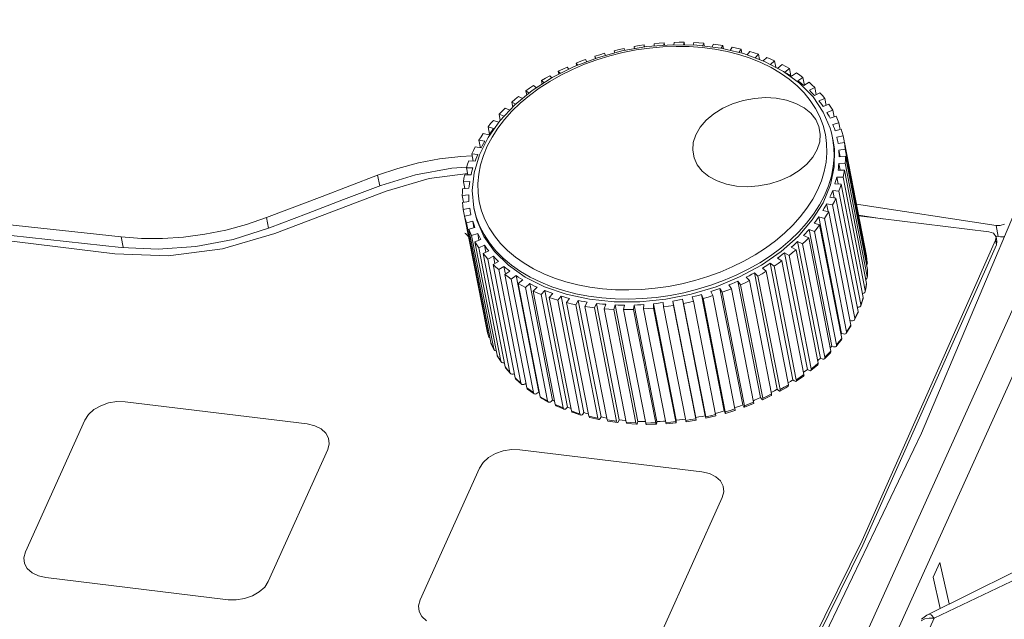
# Model space of a CAD drawing. Header units: millimetres. Extents: x -473 to 23648, y -382 to 1866.
# Tile 604 of 607: x 22578 to 22624, y 1582 to 1610. Entities that reach past the tile are written whole.
import ezdxf

# ---------------------------------------------------------------- set-up
doc = ezdxf.new("R2010")
doc.units = ezdxf.units.MM
doc.header["$LTSCALE"] = 80
doc.layers.get('0').update_dxf_attribs({"linetype": 'CONTINUOUS'})

msp = doc.modelspace()

# ---------------------------------------------------------------- linework, layer by layer
at = {"linetype": 'Continuous', "lineweight": 0}
for p, q in [((22605.206, 1554.544), (22637.777, 1626.785)), ((22606.237, 1553.733), (22638.808, 1625.973)), ((22607.234, 1608.984), (22606.069, 1608.781)), ((22606.179, 1608.901), (22606.201, 1608.804)), ((22606.658, 1608.884), (22606.641, 1608.99)), ((22607.106, 1609.064), (22607.114, 1608.963)), ((22607.106, 1609.064), (22607.126, 1608.965)), ((22608.405, 1609.075), (22607.234, 1608.984)), ((22607.573, 1609.011), (22607.573, 1609.12)), ((22608.039, 1609.16), (22608.03, 1609.046)), ((22608.039, 1609.16), (22608.061, 1609.048)), ((22609.561, 1609.05), (22608.405, 1609.075)), ((22608.488, 1609.073), (22608.504, 1609.182)), ((22608.967, 1609.188), (22608.938, 1609.064)), ((22608.967, 1609.188), (22608.991, 1609.062)), ((22609.388, 1609.054), (22609.425, 1609.176)), ((22610.677, 1608.911), (22609.561, 1609.05)), ((22609.879, 1609.148), (22609.829, 1609.017)), ((22609.879, 1609.148), (22609.906, 1609.007)), ((22610.263, 1608.963), (22610.326, 1609.102)), ((22611.735, 1608.658), (22610.677, 1608.911)), ((22610.765, 1609.04), (22610.695, 1608.907)), ((22610.765, 1609.04), (22610.796, 1608.882)), ((22611.103, 1608.809), (22611.196, 1608.961)), ((22611.617, 1608.866), (22611.51, 1608.711)), ((22611.617, 1608.866), (22611.653, 1608.677)), ((22604.933, 1608.468), (22603.847, 1608.052)), ((22604.379, 1608.383), (22604.44, 1608.279)), ((22604.819, 1608.536), (22604.839, 1608.432)), ((22604.865, 1608.442), (22604.819, 1608.536)), ((22606.069, 1608.781), (22604.933, 1608.468)), ((22605.266, 1608.673), (22605.307, 1608.571)), ((22605.72, 1608.795), (22605.74, 1608.69)), ((22605.752, 1608.693), (22605.72, 1608.795)), ((22611.514, 1608.615), (22610.963, 1608.755)), ((22612.042, 1608.443), (22611.514, 1608.615)), ((22612.71, 1608.296), (22611.735, 1608.658)), ((22611.903, 1608.595), (22612.026, 1608.754)), ((22612.542, 1608.241), (22612.042, 1608.443)), ((22612.424, 1608.627), (22612.277, 1608.457)), ((22612.424, 1608.627), (22612.471, 1608.385)), ((22612.65, 1608.319), (22612.808, 1608.484)), ((22603.847, 1608.052), (22602.831, 1607.541)), ((22603.526, 1608.033), (22603.607, 1607.931)), ((22603.948, 1608.215), (22603.97, 1608.099)), ((22604.016, 1608.117), (22603.948, 1608.215)), ((22613.585, 1607.833), (22612.71, 1608.296)), ((22613.177, 1608.326), (22612.99, 1608.148)), ((22613.177, 1608.326), (22613.235, 1608.03)), ((22613.333, 1607.981), (22613.532, 1608.154)), ((22613.87, 1607.967), (22613.659, 1607.8)), ((22613.87, 1607.967), (22613.936, 1607.628)), ((22602.831, 1607.541), (22601.907, 1606.943)), ((22602.718, 1607.628), (22602.818, 1607.532)), ((22603.116, 1607.837), (22603.143, 1607.698)), ((22603.212, 1607.732), (22603.116, 1607.837)), ((22614.341, 1607.277), (22613.585, 1607.833)), ((22613.969, 1607.606), (22614.19, 1607.766)), ((22614.493, 1607.552), (22614.262, 1607.4)), ((22614.493, 1607.552), (22614.562, 1607.197)), ((22627.06, 1607.752), (22620.007, 1590.997)), ((22602.227, 1607.05), (22601.77, 1606.712)), ((22601.963, 1607.172), (22602.1, 1607.069)), ((22602.715, 1607.366), (22602.227, 1607.05)), ((22602.333, 1607.406), (22602.366, 1607.24)), ((22602.458, 1607.3), (22602.333, 1607.406)), ((22614.963, 1606.642), (22614.341, 1607.277)), ((22614.536, 1607.181), (22614.776, 1607.326)), ((22615.04, 1607.088), (22614.791, 1606.951)), ((22615.04, 1607.088), (22615.106, 1606.75)), ((22601.907, 1606.943), (22601.09, 1606.271)), ((22601.269, 1606.67), (22601.447, 1606.565)), ((22601.77, 1606.712), (22601.346, 1606.355)), ((22601.607, 1606.927), (22601.646, 1606.729)), ((22601.762, 1606.824), (22601.607, 1606.927)), ((22615.439, 1605.939), (22614.963, 1606.642)), ((22615.026, 1606.709), (22615.283, 1606.838)), ((22615.505, 1606.578), (22615.24, 1606.458)), ((22615.505, 1606.578), (22615.569, 1606.252)), ((22601.09, 1606.271), (22600.4, 1605.539)), ((22600.644, 1606.127), (22600.861, 1606.028)), ((22600.947, 1606.403), (22600.993, 1606.168)), ((22601.133, 1606.307), (22600.947, 1606.403)), ((22615.434, 1606.197), (22615.705, 1606.308)), ((22600.359, 1605.843), (22600.415, 1605.555)), ((22600.599, 1605.747), (22600.359, 1605.843)), ((22615.761, 1605.186), (22615.439, 1605.939)), ((22615.883, 1606.029), (22615.606, 1605.927)), ((22615.658, 1605.835), (22615.606, 1605.927)), ((22615.756, 1605.649), (22616.038, 1605.742)), ((22615.883, 1606.029), (22615.945, 1605.711)), ((22600.4, 1605.539), (22599.848, 1604.759)), ((22599.85, 1605.25), (22599.916, 1604.913)), ((22600.107, 1605.174), (22599.85, 1605.25)), ((22600.094, 1605.55), (22600.343, 1605.464)), ((22616.17, 1605.446), (22615.883, 1605.364)), ((22615.988, 1605.072), (22616.278, 1605.144)), ((22616.17, 1605.446), (22616.231, 1605.135)), ((22599.848, 1604.759), (22599.445, 1603.947)), ((22599.627, 1604.944), (22599.891, 1604.879)), ((22599.961, 1604.978), (22599.891, 1604.879)), ((22615.903, 1604.595), (22615.875, 1604.739)), ((22616.363, 1604.837), (22616.069, 1604.774)), ((22616.363, 1604.837), (22617.391, 1599.56)), ((22599.246, 1604.317), (22599.523, 1604.272)), ((22599.425, 1604.633), (22599.495, 1604.277)), ((22599.697, 1604.578), (22599.425, 1604.633)), ((22616.128, 1604.472), (22616.423, 1604.524)), ((22616.423, 1604.524), (22617.451, 1599.247)), ((22599.09, 1603.998), (22599.156, 1603.659)), ((22599.372, 1603.963), (22599.09, 1603.998)), ((22616.459, 1604.206), (22616.162, 1604.165)), ((22616.162, 1604.165), (22616.222, 1603.86)), ((22616.173, 1603.855), (22616.47, 1603.886)), ((22616.459, 1604.206), (22617.487, 1598.93)), ((22616.47, 1603.886), (22617.499, 1598.609)), ((22598.847, 1603.351), (22598.911, 1603.024)), ((22599.138, 1603.338), (22598.847, 1603.351)), ((22598.957, 1603.675), (22599.244, 1603.652)), ((22616.458, 1603.562), (22616.161, 1603.543)), ((22616.161, 1603.543), (22616.222, 1603.232)), ((22616.458, 1603.562), (22617.486, 1598.286)), ((22594.713, 1603.001), (22594.809, 1602.51)), ((22596.476, 1603.023), (22594.857, 1602.52)), ((22598.762, 1603.025), (22599.055, 1603.023)), ((22616.065, 1602.914), (22616.128, 1602.593)), ((22616.359, 1602.912), (22616.065, 1602.914)), ((22616.125, 1603.229), (22616.42, 1603.238)), ((22616.359, 1602.912), (22617.387, 1597.635)), ((22616.42, 1603.238), (22617.449, 1597.961)), ((22598.663, 1602.375), (22598.959, 1602.395)), ((22598.995, 1602.709), (22598.7, 1602.7)), ((22598.7, 1602.7), (22598.762, 1602.382)), ((22615.983, 1602.599), (22616.273, 1602.587)), ((22616.273, 1602.587), (22617.301, 1597.31)), ((22582.491, 1599.344), (22559.553, 1602.131)), ((22595.11, 1602.264), (22589.936, 1600.29)), ((22598.947, 1602.082), (22598.65, 1602.052)), ((22598.65, 1602.052), (22598.711, 1601.741)), ((22615.748, 1601.974), (22616.03, 1601.94)), ((22615.877, 1602.286), (22615.942, 1601.951)), ((22616.164, 1602.262), (22615.877, 1602.286)), ((22616.03, 1601.94), (22617.059, 1596.663)), ((22616.164, 1602.262), (22617.192, 1596.986)), ((22598.661, 1601.731), (22598.958, 1601.772)), ((22599.217, 1601.343), (22599.189, 1601.487)), ((22599.189, 1601.487), (22599.298, 1601.058)), ((22615.597, 1601.665), (22615.666, 1601.31)), ((22615.874, 1601.62), (22615.597, 1601.665)), ((22615.874, 1601.62), (22616.902, 1596.344)), ((22623.478, 1600.669), (22616.983, 1601.654)), ((22589.539, 1601.029), (22589.634, 1600.539)), ((22591.408, 1601.208), (22589.683, 1600.548)), ((22598.993, 1601.466), (22598.697, 1601.414)), ((22598.697, 1601.414), (22598.758, 1601.101)), ((22598.758, 1601.101), (22599.051, 1601.163)), ((22598.758, 1601.101), (22599.786, 1595.824)), ((22599.326, 1600.914), (22599.217, 1601.344)), ((22615.229, 1601.059), (22616.286, 1595.638)), ((22615.494, 1600.993), (22615.229, 1601.059)), ((22615.424, 1601.36), (22615.695, 1601.304)), ((22615.695, 1601.304), (22616.723, 1596.028)), ((22618.186, 1600.975), (22617.083, 1601.142)), ((22623.137, 1600.374), (22617.089, 1601.108)), ((22599.133, 1600.865), (22598.842, 1600.793)), ((22598.842, 1600.793), (22599.87, 1595.516)), ((22598.95, 1600.491), (22599.237, 1600.574)), ((22599.133, 1600.865), (22599.192, 1600.561)), ((22615.013, 1600.763), (22615.27, 1600.687)), ((22615.27, 1600.687), (22616.299, 1595.41)), ((22615.494, 1600.993), (22616.522, 1595.716)), ((22623.578, 1600.157), (22623.478, 1600.669)), ((22582.777, 1600.137), (22582.871, 1599.656)), ((22598.95, 1600.491), (22599.979, 1595.214)), ((22599.365, 1600.288), (22599.082, 1600.196)), ((22599.082, 1600.196), (22600.11, 1594.919)), ((22599.365, 1600.288), (22599.425, 1599.977)), ((22614.521, 1600.191), (22614.761, 1600.095)), ((22614.777, 1600.473), (22615.834, 1595.052)), ((22615.026, 1600.387), (22614.777, 1600.473)), ((22615.026, 1600.387), (22616.054, 1595.111)), ((22623.457, 1599.983), (22623.474, 1600.13)), ((22623.516, 1599.912), (22623.474, 1600.128)), ((22623.682, 1600.141), (22623.48, 1600.172)), ((22623.855, 1600.139), (22623.682, 1600.141)), ((22599.237, 1599.908), (22599.515, 1600.01)), ((22599.237, 1599.908), (22600.266, 1594.632)), ((22599.687, 1599.74), (22599.415, 1599.629)), ((22599.687, 1599.74), (22599.749, 1599.42)), ((22613.953, 1599.648), (22614.173, 1599.534)), ((22614.246, 1599.915), (22615.303, 1594.494)), ((22614.477, 1599.81), (22614.246, 1599.915)), ((22614.477, 1599.81), (22615.505, 1594.533)), ((22614.761, 1600.095), (22615.79, 1594.818)), ((22617.242, 1586.01), (22623.457, 1599.983)), ((22623.457, 1599.983), (22623.499, 1599.766)), ((22623.499, 1599.766), (22623.516, 1599.913)), ((22584.97, 1599.256), (22582.491, 1599.344)), ((22599.415, 1599.629), (22600.443, 1594.352)), ((22599.615, 1599.359), (22599.88, 1599.479)), ((22599.615, 1599.359), (22600.644, 1594.082)), ((22600.095, 1599.228), (22599.837, 1599.099)), ((22600.095, 1599.228), (22600.16, 1598.893)), ((22613.642, 1599.391), (22614.698, 1593.97)), ((22613.852, 1599.267), (22613.642, 1599.391)), ((22613.852, 1599.267), (22614.88, 1593.991)), ((22614.173, 1599.534), (22615.202, 1594.257)), ((22617.391, 1599.56), (22617.391, 1599.556)), ((22617.472, 1599.089), (22617.451, 1599.247)), ((22617.451, 1599.247), (22617.452, 1599.242)), ((22617.452, 1599.242), (22617.487, 1598.93)), ((22599.837, 1599.099), (22600.866, 1593.822)), ((22600.081, 1598.849), (22600.33, 1598.987)), ((22600.081, 1598.849), (22601.109, 1593.573)), ((22600.585, 1598.756), (22600.344, 1598.611)), ((22600.585, 1598.756), (22600.654, 1598.402)), ((22612.971, 1598.905), (22614.028, 1593.484)), ((22613.158, 1598.765), (22612.971, 1598.905)), ((22613.158, 1598.765), (22614.186, 1593.489)), ((22613.314, 1599.143), (22613.513, 1599.011)), ((22613.513, 1599.011), (22614.541, 1593.734)), ((22617.486, 1598.943), (22617.472, 1599.089)), ((22617.487, 1598.93), (22617.489, 1598.917)), ((22600.344, 1598.611), (22601.373, 1593.335)), ((22600.628, 1598.385), (22600.859, 1598.538)), ((22600.628, 1598.385), (22601.656, 1593.108)), ((22601.151, 1598.331), (22600.93, 1598.171)), ((22601.151, 1598.331), (22602.208, 1592.91)), ((22612.241, 1598.464), (22613.298, 1593.043)), ((22612.402, 1598.309), (22612.241, 1598.464)), ((22612.402, 1598.309), (22613.431, 1593.032)), ((22612.613, 1598.679), (22612.787, 1598.531)), ((22612.787, 1598.531), (22613.816, 1593.254)), ((22617.486, 1598.286), (22617.495, 1598.448)), ((22617.486, 1598.286), (22617.488, 1598.257)), ((22617.501, 1598.588), (22617.489, 1598.286)), ((22617.495, 1598.448), (22617.499, 1598.609)), ((22617.499, 1598.609), (22617.501, 1598.588)), ((22600.93, 1598.171), (22601.958, 1592.895)), ((22601.251, 1597.971), (22601.461, 1598.137)), ((22601.251, 1597.971), (22602.279, 1592.694)), ((22601.788, 1597.957), (22601.589, 1597.784)), ((22601.788, 1597.957), (22602.844, 1592.535)), ((22611.052, 1597.897), (22611.173, 1597.722)), ((22611.46, 1598.073), (22612.516, 1592.652)), ((22611.594, 1597.904), (22611.46, 1598.073)), ((22611.594, 1597.904), (22612.622, 1592.627)), ((22611.856, 1598.262), (22612.004, 1598.1)), ((22612.004, 1598.1), (22613.033, 1592.823)), ((22617.449, 1597.925), (22617.414, 1597.723)), ((22617.421, 1597.798), (22617.449, 1597.961)), ((22617.449, 1597.961), (22617.449, 1597.925)), ((22601.589, 1597.784), (22602.617, 1592.507)), ((22601.943, 1597.611), (22602.13, 1597.79)), ((22601.943, 1597.611), (22602.971, 1592.335)), ((22602.488, 1597.637), (22602.313, 1597.453)), ((22602.313, 1597.453), (22603.341, 1592.177)), ((22602.488, 1597.637), (22603.544, 1592.216)), ((22602.697, 1597.31), (22602.859, 1597.499)), ((22603.243, 1597.376), (22603.094, 1597.183)), ((22603.243, 1597.376), (22604.299, 1591.955)), ((22609.854, 1597.264), (22609.778, 1597.454)), ((22609.778, 1597.454), (22610.834, 1592.033)), ((22610.21, 1597.587), (22610.302, 1597.402)), ((22610.302, 1597.402), (22611.33, 1592.125)), ((22610.742, 1597.554), (22610.635, 1597.735)), ((22610.635, 1597.735), (22611.692, 1592.314)), ((22610.742, 1597.554), (22611.77, 1592.278)), ((22611.173, 1597.722), (22612.201, 1592.445)), ((22617.387, 1597.635), (22617.421, 1597.798)), ((22617.414, 1597.723), (22617.387, 1597.593)), ((22617.387, 1597.635), (22617.387, 1597.593)), ((22602.697, 1597.31), (22603.725, 1592.034)), ((22603.094, 1597.183), (22604.122, 1591.906)), ((22603.504, 1597.072), (22603.639, 1597.268)), ((22603.504, 1597.072), (22604.532, 1591.795)), ((22604.046, 1597.176), (22603.924, 1596.976)), ((22603.924, 1596.976), (22604.953, 1591.7)), ((22604.046, 1597.176), (22605.102, 1591.755)), ((22604.355, 1596.897), (22604.462, 1597.1)), ((22604.355, 1596.897), (22605.384, 1591.621)), ((22604.887, 1597.04), (22604.795, 1596.835)), ((22604.887, 1597.04), (22605.943, 1591.618)), ((22605.242, 1596.79), (22605.319, 1596.996)), ((22605.757, 1596.968), (22605.695, 1596.761)), ((22605.757, 1596.968), (22606.814, 1591.547)), ((22606.154, 1596.75), (22606.201, 1596.957)), ((22606.648, 1596.962), (22606.616, 1596.755)), ((22606.648, 1596.962), (22607.704, 1591.541)), ((22607.081, 1596.778), (22607.097, 1596.984)), ((22607.548, 1597.022), (22608.604, 1591.601)), ((22607.548, 1597.022), (22607.548, 1596.817)), ((22608.014, 1596.874), (22607.999, 1597.077)), ((22608.448, 1597.148), (22608.479, 1596.947)), ((22608.448, 1597.148), (22609.505, 1591.726)), ((22608.479, 1596.947), (22609.507, 1591.67)), ((22608.942, 1597.037), (22608.896, 1597.234)), ((22608.896, 1597.234), (22609.952, 1591.813)), ((22608.942, 1597.037), (22609.97, 1591.76)), ((22609.339, 1597.337), (22609.4, 1597.142)), ((22609.4, 1597.142), (22610.429, 1591.866)), ((22609.854, 1597.264), (22610.882, 1591.988)), ((22617.299, 1597.261), (22617.188, 1596.931)), ((22617.192, 1596.986), (22617.25, 1597.148)), ((22617.25, 1597.148), (22617.301, 1597.31)), ((22604.795, 1596.835), (22605.823, 1591.558)), ((22605.242, 1596.79), (22606.27, 1591.513)), ((22605.695, 1596.761), (22606.724, 1591.485)), ((22606.154, 1596.75), (22607.182, 1591.473)), ((22606.616, 1596.755), (22607.645, 1591.479)), ((22607.081, 1596.778), (22608.11, 1591.501)), ((22607.548, 1596.817), (22608.576, 1591.541)), ((22608.014, 1596.874), (22609.042, 1591.597)), ((22617.053, 1596.604), (22616.895, 1596.28)), ((22616.902, 1596.344), (22616.983, 1596.503)), ((22616.983, 1596.503), (22617.059, 1596.663)), ((22617.029, 1596.857), (22617.021, 1596.857)), ((22616.625, 1595.871), (22616.723, 1596.028)), ((22616.746, 1596.229), (22616.682, 1596.239)), ((22599.786, 1595.824), (22599.787, 1595.82)), ((22599.87, 1595.516), (22599.787, 1595.82)), ((22599.87, 1595.516), (22599.873, 1595.504)), ((22616.261, 1595.603), (22616.286, 1595.638)), ((22616.374, 1595.616), (22616.286, 1595.638)), ((22616.713, 1595.961), (22616.51, 1595.647)), ((22616.522, 1595.716), (22616.625, 1595.871)), ((22599.979, 1595.214), (22599.984, 1595.195)), ((22599.979, 1595.214), (22600.042, 1595.066)), ((22600.108, 1594.918), (22599.984, 1595.195)), ((22600.042, 1595.066), (22600.11, 1594.919)), ((22616.186, 1595.213), (22616.04, 1595.038)), ((22616.054, 1595.111), (22616.179, 1595.26)), ((22616.179, 1595.26), (22616.299, 1595.41)), ((22616.286, 1595.339), (22616.186, 1595.213)), ((22600.11, 1594.919), (22600.119, 1594.893)), ((22600.266, 1594.632), (22600.278, 1594.598)), ((22615.774, 1594.744), (22615.489, 1594.459)), ((22615.505, 1594.533), (22615.65, 1594.675)), ((22615.65, 1594.675), (22615.79, 1594.818)), ((22615.76, 1594.968), (22615.834, 1595.052)), ((22615.917, 1595.024), (22615.834, 1595.052)), ((22600.396, 1594.408), (22600.278, 1594.598)), ((22600.46, 1594.313), (22600.396, 1594.408)), ((22600.443, 1594.352), (22600.46, 1594.313)), ((22615.186, 1594.183), (22614.864, 1593.916)), ((22615.043, 1594.123), (22615.202, 1594.257)), ((22615.38, 1594.459), (22615.303, 1594.494)), ((22600.89, 1593.774), (22600.664, 1594.038)), ((22601.071, 1593.767), (22601.065, 1593.764)), ((22614.366, 1593.61), (22614.541, 1593.734)), ((22614.768, 1593.928), (22614.698, 1593.97)), ((22614.88, 1593.991), (22615.043, 1594.123)), ((22601.403, 1593.279), (22601.136, 1593.52)), ((22601.615, 1593.319), (22601.561, 1593.287)), ((22613.625, 1593.142), (22613.816, 1593.254)), ((22614.09, 1593.437), (22614.028, 1593.484)), ((22614.526, 1593.66), (22614.172, 1593.415)), ((22614.186, 1593.489), (22614.366, 1593.61)), ((22601.995, 1592.835), (22601.69, 1593.05)), ((22602.208, 1592.91), (22602.134, 1592.857)), ((22602.208, 1592.91), (22602.241, 1592.888)), ((22612.829, 1592.724), (22613.033, 1592.823)), ((22613.351, 1592.991), (22613.298, 1593.043)), ((22613.692, 1593.116), (22613.42, 1592.961)), ((22613.431, 1593.032), (22613.625, 1593.142)), ((22613.803, 1593.182), (22613.692, 1593.116)), ((22591.44, 1591.428), (22582.97, 1592.457)), ((22602.844, 1592.535), (22602.778, 1592.478)), ((22602.844, 1592.535), (22602.942, 1592.486)), ((22611.727, 1592.254), (22611.692, 1592.314)), ((22612.197, 1592.377), (22611.768, 1592.21)), ((22611.77, 1592.278), (22611.987, 1592.36)), ((22611.987, 1592.36), (22612.201, 1592.445)), ((22612.561, 1592.595), (22612.516, 1592.652)), ((22613.023, 1592.753), (22612.615, 1592.558)), ((22612.622, 1592.627), (22612.829, 1592.724)), ((22603.383, 1592.113), (22603.013, 1592.272)), ((22603.544, 1592.216), (22603.486, 1592.155)), ((22604.165, 1591.843), (22603.768, 1591.97)), ((22604.299, 1591.955), (22604.25, 1591.89)), ((22610.86, 1591.97), (22610.834, 1592.033)), ((22611.331, 1592.059), (22610.887, 1591.922)), ((22581.097, 1591.606), (22578.332, 1585.473)), ((22604.994, 1591.637), (22604.574, 1591.732)), ((22605.102, 1591.755), (22605.062, 1591.688)), ((22605.943, 1591.618), (22605.913, 1591.55)), ((22606.756, 1591.423), (22606.305, 1591.451)), ((22606.814, 1591.547), (22606.793, 1591.478)), ((22607.672, 1591.417), (22607.212, 1591.411)), ((22607.704, 1591.541), (22607.694, 1591.472)), ((22608.597, 1591.478), (22608.133, 1591.439)), ((22608.604, 1591.533), (22608.604, 1591.601)), ((22609.521, 1591.607), (22609.06, 1591.535)), ((22609.515, 1591.66), (22609.505, 1591.726)), ((22609.967, 1591.747), (22609.952, 1591.813)), ((22610.436, 1591.801), (22609.981, 1591.696)), ((22620.007, 1590.997), (22612.042, 1574.385)), ((22592.391, 1590.235), (22589.626, 1584.101)), ((22609.792, 1589.199), (22601.322, 1590.228)), ((22599.45, 1589.377), (22596.684, 1583.244)), ((22610.743, 1588.005), (22607.978, 1581.872)), ((22610.396, 1572.121), (22617.242, 1586.01)), ((22578.419, 1584.7), (22578.639, 1584.502)), ((22620.857, 1584.981), (22620.55, 1584.299)), ((22621.297, 1583.054), (22620.857, 1584.981)), ((22587.753, 1583.25), (22579.283, 1584.279)), ((22620.881, 1582.849), (22620.55, 1584.299)), ((22596.772, 1582.471), (22596.991, 1582.273)), ((22614.929, 1569.803), (22620.601, 1582.389)), ((22620.166, 1582.355), (22619.995, 1582.272)), ((22620.003, 1582.34), (22620.25, 1582.537))]:
    msp.add_line(p, q, dxfattribs=at)
for points in [[(22610.963, 1608.755), (22610.392, 1608.865), (22609.804, 1608.941), (22609.203, 1608.985), (22608.592, 1608.996), (22607.974, 1608.974), (22607.353, 1608.918), (22606.733, 1608.83), (22606.118, 1608.71), (22605.51, 1608.559), (22604.914, 1608.376), (22604.333, 1608.165), (22603.771, 1607.925), (22603.23, 1607.658), (22602.715, 1607.366)], [(22605.72, 1608.795), (22605.949, 1608.85), (22606.179, 1608.901)], [(22606.641, 1608.99), (22606.874, 1609.029), (22607.106, 1609.064)], [(22607.573, 1609.12), (22607.806, 1609.142), (22608.039, 1609.16)], [(22608.504, 1609.182), (22608.736, 1609.187), (22608.967, 1609.188)], [(22609.425, 1609.176), (22609.652, 1609.164), (22609.879, 1609.148)], [(22610.326, 1609.102), (22610.546, 1609.073), (22610.765, 1609.04)], [(22611.196, 1608.961), (22611.408, 1608.915), (22611.617, 1608.866)], [(22603.948, 1608.215), (22604.162, 1608.301), (22604.379, 1608.383)], [(22604.819, 1608.536), (22605.042, 1608.606), (22605.266, 1608.673)], [(22612.026, 1608.754), (22612.227, 1608.693), (22612.424, 1608.627)], [(22612.808, 1608.484), (22612.994, 1608.407), (22613.177, 1608.326)], [(22603.116, 1607.837), (22603.32, 1607.937), (22603.526, 1608.033)], [(22613.452, 1607.752), (22613.014, 1608.01), (22612.542, 1608.241)], [(22613.532, 1608.154), (22613.703, 1608.062), (22613.87, 1607.967)], [(22602.333, 1607.406), (22602.524, 1607.519), (22602.718, 1607.628)], [(22614.223, 1607.16), (22613.856, 1607.468), (22613.452, 1607.752)], [(22613.969, 1607.606), (22613.868, 1607.672), (22613.765, 1607.737), (22613.659, 1607.8)], [(22614.19, 1607.766), (22614.344, 1607.661), (22614.493, 1607.552)], [(22601.607, 1606.927), (22601.783, 1607.051), (22601.963, 1607.172)], [(22615.433, 1605.312), (22615.279, 1605.717), (22615.08, 1606.106), (22614.837, 1606.477), (22614.55, 1606.829), (22614.223, 1607.16)], [(22614.536, 1607.181), (22614.446, 1607.255), (22614.355, 1607.328), (22614.262, 1607.4)], [(22614.776, 1607.326), (22614.911, 1607.208), (22615.04, 1607.088)], [(22600.947, 1606.403), (22601.106, 1606.538), (22601.269, 1606.67)], [(22615.239, 1605.264), (22615.089, 1605.59), (22614.854, 1605.885), (22614.543, 1606.138), (22614.165, 1606.343), (22613.731, 1606.493), (22613.255, 1606.583), (22612.751, 1606.612), (22612.234, 1606.577), (22611.72, 1606.481), (22611.224, 1606.326), (22610.763, 1606.116), (22610.349, 1605.858), (22609.995, 1605.56), (22609.713, 1605.232), (22609.51, 1604.882), (22609.393, 1604.522), (22609.365, 1604.162), (22609.427, 1603.814)], [(22615.026, 1606.709), (22614.949, 1606.791), (22614.871, 1606.871), (22614.791, 1606.951)], [(22615.283, 1606.838), (22615.397, 1606.71), (22615.505, 1606.578)], [(22600.359, 1605.843), (22600.499, 1605.986), (22600.644, 1606.127)], [(22601.346, 1606.355), (22600.959, 1605.98), (22600.609, 1605.589)], [(22615.434, 1606.197), (22615.372, 1606.285), (22615.307, 1606.372), (22615.24, 1606.458)], [(22615.705, 1606.308), (22615.797, 1606.17), (22615.883, 1606.029)], [(22615.756, 1605.649), (22615.708, 1605.743), (22615.658, 1605.835)], [(22616.038, 1605.742), (22616.107, 1605.595), (22616.17, 1605.446)], [(22599.547, 1601.348), (22599.7, 1600.943), (22599.899, 1600.554), (22600.143, 1600.183), (22600.429, 1599.831), (22600.756, 1599.5), (22601.123, 1599.192), (22601.527, 1598.908), (22601.966, 1598.65), (22602.437, 1598.419), (22602.938, 1598.218), (22603.465, 1598.046), (22604.016, 1597.905), (22604.587, 1597.796), (22605.175, 1597.719), (22605.777, 1597.675), (22606.388, 1597.664), (22607.006, 1597.686), (22607.627, 1597.742), (22608.246, 1597.83), (22608.862, 1597.95), (22609.469, 1598.102), (22610.065, 1598.284), (22610.646, 1598.495), (22611.208, 1598.735), (22611.749, 1599.002), (22612.265, 1599.295), (22612.753, 1599.61), (22613.21, 1599.948), (22613.633, 1600.305), (22614.021, 1600.68), (22614.37, 1601.071), (22614.68, 1601.475), (22614.947, 1601.89), (22615.171, 1602.313), (22615.349, 1602.743), (22615.482, 1603.176), (22615.567, 1603.609), (22615.606, 1604.042), (22615.596, 1604.472), (22615.539, 1604.896), (22615.433, 1605.312)], [(22599.85, 1605.25), (22599.969, 1605.401), (22600.094, 1605.55)], [(22600.107, 1605.174), (22600.033, 1605.076), (22599.961, 1604.978)], [(22600.609, 1605.589), (22600.3, 1605.185), (22600.033, 1604.77)], [(22609.427, 1603.814), (22609.578, 1603.487), (22609.812, 1603.193), (22610.123, 1602.94), (22610.501, 1602.735), (22610.935, 1602.585), (22611.411, 1602.494), (22611.916, 1602.466), (22612.433, 1602.5), (22612.947, 1602.597), (22613.442, 1602.752), (22613.904, 1602.962), (22614.317, 1603.22), (22614.671, 1603.517), (22614.954, 1603.846), (22615.157, 1604.196), (22615.274, 1604.556), (22615.302, 1604.916), (22615.239, 1605.264)], [(22615.875, 1604.739), (22615.843, 1604.889), (22615.805, 1605.038), (22615.761, 1605.186)], [(22615.988, 1605.072), (22615.955, 1605.17), (22615.921, 1605.267), (22615.883, 1605.364)], [(22616.278, 1605.144), (22616.324, 1604.991), (22616.363, 1604.837)], [(22599.298, 1601.058), (22599.457, 1600.639), (22599.664, 1600.236), (22599.916, 1599.851), (22600.213, 1599.486), (22600.552, 1599.143), (22600.932, 1598.824), (22601.351, 1598.529), (22601.806, 1598.262), (22602.295, 1598.023), (22602.814, 1597.814), (22603.36, 1597.635), (22603.931, 1597.489), (22604.523, 1597.376), (22605.133, 1597.297), (22605.756, 1597.251), (22606.39, 1597.24), (22607.03, 1597.263), (22607.674, 1597.32), (22608.316, 1597.412), (22608.954, 1597.536), (22609.584, 1597.693), (22610.202, 1597.882), (22610.804, 1598.102), (22611.387, 1598.351), (22611.947, 1598.627), (22612.482, 1598.93), (22612.987, 1599.257), (22613.461, 1599.607), (22613.9, 1599.978), (22614.302, 1600.367), (22614.664, 1600.772), (22614.985, 1601.19), (22615.262, 1601.62), (22615.494, 1602.059), (22615.679, 1602.504), (22615.816, 1602.953), (22615.905, 1603.403), (22615.945, 1603.851), (22615.935, 1604.296), (22615.875, 1604.739)], [(22600.033, 1604.77), (22599.809, 1604.347), (22599.63, 1603.917), (22599.498, 1603.485), (22599.412, 1603.051), (22599.374, 1602.618), (22599.383, 1602.189), (22599.441, 1601.764), (22599.547, 1601.348)], [(22599.425, 1604.633), (22599.523, 1604.789), (22599.627, 1604.944)], [(22616.1, 1604.633), (22616.091, 1604.674), (22616.069, 1604.774)], [(22599.09, 1603.998), (22599.165, 1604.158), (22599.246, 1604.317)], [(22615.903, 1604.594), (22615.958, 1604.22), (22615.95, 1603.39), (22615.772, 1602.552), (22615.427, 1601.722), (22614.921, 1600.918), (22614.266, 1600.156), (22613.474, 1599.451), (22612.562, 1598.817), (22611.547, 1598.268), (22610.452, 1597.815), (22609.298, 1597.466), (22608.109, 1597.23), (22606.908, 1597.11), (22605.721, 1597.11), (22604.571, 1597.229), (22603.482, 1597.464), (22602.476, 1597.812), (22601.573, 1598.265), (22600.792, 1598.814), (22600.15, 1599.447), (22599.657, 1600.152), (22599.326, 1600.914)], [(22599.697, 1604.578), (22599.636, 1604.476), (22599.579, 1604.374), (22599.523, 1604.272)], [(22616.128, 1604.472), (22616.111, 1604.573), (22616.1, 1604.633)], [(22616.423, 1604.524), (22616.444, 1604.365), (22616.459, 1604.206)], [(22594.713, 1603.001), (22595.646, 1603.318), (22596.607, 1603.571), (22597.587, 1603.759), (22598.574, 1603.879), (22599.095, 1603.906)], [(22599.445, 1603.947), (22599.199, 1603.12), (22599.114, 1602.294), (22599.189, 1601.487)], [(22599.372, 1603.963), (22599.327, 1603.86), (22599.284, 1603.756), (22599.244, 1603.652)], [(22616.173, 1603.855), (22616.172, 1603.959), (22616.169, 1604.062), (22616.162, 1604.165)], [(22616.47, 1603.886), (22616.467, 1603.724), (22616.458, 1603.562)], [(22598.846, 1603.371), (22598.157, 1603.33), (22596.476, 1603.023)], [(22598.847, 1603.351), (22598.899, 1603.513), (22598.957, 1603.675)], [(22599.138, 1603.338), (22599.108, 1603.233), (22599.08, 1603.128), (22599.055, 1603.023)], [(22616.125, 1603.229), (22616.14, 1603.333), (22616.152, 1603.438), (22616.161, 1603.543)], [(22594.713, 1603.001), (22592.126, 1602.017), (22589.539, 1601.029)], [(22598.901, 1603.075), (22597.106, 1602.847), (22595.11, 1602.264)], [(22598.7, 1602.7), (22598.728, 1602.862), (22598.762, 1603.025)], [(22615.983, 1602.599), (22616.013, 1602.704), (22616.04, 1602.809), (22616.065, 1602.914)], [(22616.42, 1603.238), (22616.393, 1603.075), (22616.359, 1602.912)], [(22582.777, 1600.137), (22575.154, 1600.964), (22567.546, 1601.723), (22559.954, 1602.415)], [(22594.857, 1602.52), (22593.132, 1601.865), (22591.408, 1601.208)], [(22598.995, 1602.709), (22598.981, 1602.604), (22598.969, 1602.499), (22598.959, 1602.395)], [(22616.273, 1602.587), (22616.221, 1602.424), (22616.164, 1602.262)], [(22598.65, 1602.052), (22598.653, 1602.213), (22598.663, 1602.375)], [(22598.947, 1602.082), (22598.948, 1601.979), (22598.952, 1601.875), (22598.958, 1601.772)], [(22615.748, 1601.974), (22615.793, 1602.078), (22615.836, 1602.182), (22615.877, 1602.286)], [(22616.03, 1601.94), (22615.955, 1601.78), (22615.874, 1601.62)], [(22598.697, 1601.414), (22598.676, 1601.572), (22598.661, 1601.731)], [(22615.424, 1601.36), (22615.484, 1601.461), (22615.542, 1601.563), (22615.597, 1601.665)], [(22582.786, 1599.639), (22575.099, 1600.473), (22567.428, 1601.237), (22565.36, 1601.425)], [(22582.777, 1600.137), (22583.727, 1600.065), (22584.699, 1600.06), (22585.683, 1600.123), (22586.669, 1600.252), (22587.647, 1600.448), (22588.607, 1600.708), (22589.539, 1601.029)], [(22598.842, 1600.793), (22598.797, 1600.946), (22598.758, 1601.101)], [(22598.993, 1601.466), (22599.01, 1601.364), (22599.021, 1601.305)], [(22599.021, 1601.305), (22599.029, 1601.263), (22599.051, 1601.163)], [(22615.013, 1600.763), (22615.088, 1600.861), (22615.159, 1600.96), (22615.229, 1601.059)], [(22615.695, 1601.304), (22615.597, 1601.148), (22615.494, 1600.993)], [(22599.133, 1600.865), (22599.165, 1600.767), (22599.2, 1600.67), (22599.237, 1600.574)], [(22615.27, 1600.687), (22615.151, 1600.536), (22615.026, 1600.387)], [(22623.478, 1600.669), (22623.673, 1600.667), (22623.863, 1600.719)], [(22589.683, 1600.548), (22588, 1600.016), (22586.254, 1599.682), (22584.498, 1599.555), (22582.786, 1599.639)], [(22589.936, 1600.29), (22587.497, 1599.577), (22584.97, 1599.256)], [(22598.772, 1600.305), (22598.795, 1600.284), (22598.831, 1600.252), (22598.854, 1600.23), (22598.888, 1600.197), (22598.911, 1600.175), (22598.945, 1600.14)], [(22598.945, 1600.14), (22598.967, 1600.118), (22598.989, 1600.095), (22599, 1600.084), (22599.021, 1600.061), (22599.038, 1600.043)], [(22599.082, 1600.196), (22599.013, 1600.342), (22598.95, 1600.491)], [(22599.365, 1600.288), (22599.412, 1600.195), (22599.462, 1600.102), (22599.515, 1600.01)], [(22614.521, 1600.191), (22614.609, 1600.284), (22614.694, 1600.378), (22614.777, 1600.473)], [(22623.474, 1600.13), (22623.466, 1600.158), (22623.349, 1600.301), (22623.137, 1600.374)], [(22599.415, 1599.629), (22599.323, 1599.768), (22599.237, 1599.908)], [(22599.687, 1599.74), (22599.749, 1599.652), (22599.813, 1599.565), (22599.88, 1599.479)], [(22610.438, 1571.904), (22617.285, 1585.794), (22623.499, 1599.766)], [(22613.953, 1599.648), (22614.053, 1599.736), (22614.15, 1599.825), (22614.246, 1599.915)], [(22614.761, 1600.095), (22614.622, 1599.952), (22614.477, 1599.81)], [(22599.837, 1599.099), (22599.724, 1599.228), (22599.615, 1599.359)], [(22600.095, 1599.228), (22600.171, 1599.146), (22600.249, 1599.066), (22600.33, 1598.987)], [(22613.314, 1599.143), (22613.425, 1599.224), (22613.535, 1599.307), (22613.642, 1599.391)], [(22614.173, 1599.534), (22614.015, 1599.399), (22613.852, 1599.267)], [(22600.344, 1598.611), (22600.21, 1598.729), (22600.081, 1598.849)], [(22600.585, 1598.756), (22600.674, 1598.682), (22600.765, 1598.609), (22600.859, 1598.538)], [(22612.613, 1598.679), (22612.734, 1598.753), (22612.853, 1598.829), (22612.971, 1598.905)], [(22613.513, 1599.011), (22613.337, 1598.887), (22613.158, 1598.765)], [(22617.489, 1598.917), (22617.486, 1598.884), (22617.466, 1598.839), (22617.456, 1598.829)], [(22600.93, 1598.171), (22600.777, 1598.276), (22600.628, 1598.385)], [(22601.151, 1598.331), (22601.253, 1598.265), (22601.356, 1598.2), (22601.461, 1598.137)], [(22611.856, 1598.262), (22611.986, 1598.328), (22612.114, 1598.396), (22612.241, 1598.464)], [(22612.787, 1598.531), (22612.597, 1598.419), (22612.402, 1598.309)], [(22601.589, 1597.784), (22601.418, 1597.875), (22601.251, 1597.971)], [(22601.788, 1597.957), (22601.9, 1597.899), (22602.014, 1597.844), (22602.13, 1597.79)], [(22611.052, 1597.897), (22611.189, 1597.954), (22611.325, 1598.013), (22611.46, 1598.073)], [(22612.004, 1598.1), (22611.801, 1598), (22611.594, 1597.904)], [(22617.488, 1598.257), (22617.485, 1598.24), (22617.465, 1598.198), (22617.427, 1598.163), (22617.411, 1598.156)], [(22602.313, 1597.453), (22602.126, 1597.53), (22601.943, 1597.611)], [(22602.488, 1597.637), (22602.61, 1597.589), (22602.734, 1597.543), (22602.859, 1597.499)], [(22603.243, 1597.376), (22603.374, 1597.338), (22603.506, 1597.302), (22603.639, 1597.268)], [(22609.339, 1597.337), (22609.486, 1597.374), (22609.632, 1597.413), (22609.778, 1597.454)], [(22610.302, 1597.402), (22610.078, 1597.331), (22609.854, 1597.264)], [(22610.21, 1597.587), (22610.353, 1597.635), (22610.495, 1597.684), (22610.635, 1597.735)], [(22611.173, 1597.722), (22610.958, 1597.636), (22610.742, 1597.554)], [(22617.387, 1597.593), (22617.366, 1597.551), (22617.329, 1597.519), (22617.279, 1597.499), (22617.265, 1597.497)], [(22603.094, 1597.183), (22602.894, 1597.245), (22602.697, 1597.31)], [(22603.924, 1596.976), (22603.713, 1597.022), (22603.504, 1597.072)], [(22604.046, 1597.176), (22604.183, 1597.149), (22604.322, 1597.123), (22604.462, 1597.1)], [(22604.795, 1596.835), (22604.574, 1596.864), (22604.355, 1596.897)], [(22604.887, 1597.04), (22605.03, 1597.023), (22605.174, 1597.008), (22605.319, 1596.996)], [(22605.757, 1596.968), (22605.905, 1596.963), (22606.052, 1596.959), (22606.201, 1596.957)], [(22606.648, 1596.962), (22606.797, 1596.968), (22606.947, 1596.975), (22607.097, 1596.984)], [(22607.548, 1597.022), (22607.698, 1597.039), (22607.849, 1597.057), (22607.999, 1597.077)], [(22608.479, 1596.947), (22608.247, 1596.908), (22608.014, 1596.874)], [(22608.448, 1597.148), (22608.598, 1597.175), (22608.747, 1597.204), (22608.896, 1597.234)], [(22609.4, 1597.142), (22609.171, 1597.087), (22608.942, 1597.037)], [(22617.188, 1596.931), (22617.172, 1596.904), (22617.136, 1596.875), (22617.087, 1596.859), (22617.029, 1596.857)], [(22617.192, 1596.986), (22617.191, 1596.942), (22617.188, 1596.931)], [(22617.301, 1597.31), (22617.301, 1597.266), (22617.299, 1597.261)], [(22599.699, 1596.652), (22599.688, 1596.621), (22599.677, 1596.59), (22599.672, 1596.575), (22599.66, 1596.544), (22599.651, 1596.519)], [(22605.695, 1596.761), (22605.468, 1596.773), (22605.242, 1596.79)], [(22606.616, 1596.755), (22606.384, 1596.75), (22606.154, 1596.75)], [(22607.548, 1596.817), (22607.314, 1596.795), (22607.081, 1596.778)], [(22617.059, 1596.663), (22617.058, 1596.62), (22617.053, 1596.604)], [(22616.723, 1596.028), (22616.723, 1595.985), (22616.713, 1595.961)], [(22616.894, 1596.28), (22616.884, 1596.264), (22616.849, 1596.239), (22616.802, 1596.227), (22616.746, 1596.229)], [(22616.902, 1596.344), (22616.902, 1596.3), (22616.894, 1596.28)], [(22599.786, 1595.824), (22599.825, 1595.67), (22599.867, 1595.527)], [(22616.51, 1595.647), (22616.505, 1595.64), (22616.472, 1595.618), (22616.427, 1595.609), (22616.374, 1595.616)], [(22616.522, 1595.716), (22616.522, 1595.674), (22616.51, 1595.647)], [(22599.873, 1595.504), (22599.889, 1595.474), (22599.924, 1595.441), (22599.935, 1595.436)], [(22616.054, 1595.111), (22616.055, 1595.069), (22616.04, 1595.038)], [(22616.299, 1595.41), (22616.299, 1595.368), (22616.286, 1595.339)], [(22600.119, 1594.893), (22600.128, 1594.878), (22600.163, 1594.846), (22600.211, 1594.828), (22600.228, 1594.827)], [(22600.266, 1594.632), (22600.352, 1594.491), (22600.443, 1594.352)], [(22615.79, 1594.818), (22615.79, 1594.777), (22615.774, 1594.744)], [(22616.04, 1595.038), (22616.009, 1595.017), (22615.967, 1595.013), (22615.917, 1595.024)], [(22600.46, 1594.313), (22600.495, 1594.282), (22600.541, 1594.266), (22600.595, 1594.266), (22600.607, 1594.27)], [(22615.178, 1594.378), (22615.207, 1594.404), (22615.303, 1594.494)], [(22615.202, 1594.257), (22615.203, 1594.216), (22615.19, 1594.187), (22615.186, 1594.183)], [(22615.489, 1594.459), (22615.465, 1594.445), (22615.426, 1594.444), (22615.38, 1594.459)], [(22615.505, 1594.533), (22615.506, 1594.492), (22615.492, 1594.462), (22615.489, 1594.459)], [(22600.644, 1594.082), (22600.752, 1593.951), (22600.866, 1593.822)], [(22600.644, 1594.082), (22600.661, 1594.042), (22600.664, 1594.038)], [(22600.866, 1593.822), (22600.883, 1593.782), (22600.89, 1593.774)], [(22600.89, 1593.774), (22600.915, 1593.754), (22600.959, 1593.741), (22601.011, 1593.744), (22601.065, 1593.764)], [(22614.522, 1593.833), (22614.591, 1593.886), (22614.698, 1593.97)], [(22614.541, 1593.734), (22614.543, 1593.694), (22614.533, 1593.666), (22614.526, 1593.66)], [(22614.864, 1593.916), (22614.845, 1593.908), (22614.81, 1593.91), (22614.768, 1593.928)], [(22614.88, 1593.991), (22614.882, 1593.95), (22614.87, 1593.921), (22614.864, 1593.916)], [(22601.109, 1593.573), (22601.238, 1593.452), (22601.373, 1593.335)], [(22601.109, 1593.573), (22601.126, 1593.533), (22601.136, 1593.52)], [(22601.373, 1593.335), (22601.389, 1593.295), (22601.403, 1593.279)], [(22601.403, 1593.279), (22601.42, 1593.268), (22601.461, 1593.258), (22601.51, 1593.264), (22601.561, 1593.287)], [(22613.799, 1593.338), (22613.91, 1593.407), (22614.028, 1593.484)], [(22613.816, 1593.254), (22613.819, 1593.215), (22613.81, 1593.188), (22613.803, 1593.182)], [(22614.172, 1593.415), (22614.158, 1593.41), (22614.127, 1593.416), (22614.09, 1593.437)], [(22614.186, 1593.489), (22614.189, 1593.448), (22614.179, 1593.421), (22614.172, 1593.415)], [(22601.656, 1593.108), (22601.672, 1593.069), (22601.69, 1593.05)], [(22601.656, 1593.108), (22601.805, 1593), (22601.958, 1592.895)], [(22601.958, 1592.895), (22601.974, 1592.855), (22601.995, 1592.835)], [(22601.995, 1592.835), (22602.003, 1592.83), (22602.042, 1592.822), (22602.087, 1592.831), (22602.134, 1592.857)], [(22613.019, 1592.895), (22613.042, 1592.907), (22613.171, 1592.974), (22613.298, 1593.043)], [(22613.033, 1592.823), (22613.037, 1592.784), (22613.03, 1592.759), (22613.023, 1592.753)], [(22613.42, 1592.961), (22613.409, 1592.958), (22613.383, 1592.967), (22613.351, 1592.991)], [(22613.431, 1593.032), (22613.434, 1592.993), (22613.427, 1592.967), (22613.42, 1592.961)], [(22620.25, 1582.537), (22626.259, 1585.504), (22631.601, 1588.937), (22636.258, 1592.804)], [(22582.97, 1592.457), (22582.589, 1592.467), (22582.202, 1592.406), (22581.837, 1592.279), (22581.517, 1592.095), (22581.265, 1591.865), (22581.097, 1591.606)], [(22602.279, 1592.694), (22602.295, 1592.655), (22602.318, 1592.633)], [(22602.279, 1592.694), (22602.446, 1592.599), (22602.617, 1592.507)], [(22602.657, 1592.445), (22602.47, 1592.546), (22602.318, 1592.633)], [(22602.617, 1592.507), (22602.632, 1592.468), (22602.657, 1592.445)], [(22602.657, 1592.445), (22602.694, 1592.438), (22602.735, 1592.449), (22602.778, 1592.478)], [(22602.971, 1592.335), (22602.986, 1592.296), (22603.013, 1592.272)], [(22602.971, 1592.335), (22603.154, 1592.254), (22603.341, 1592.177)], [(22611.319, 1592.183), (22611.409, 1592.214), (22611.551, 1592.263), (22611.692, 1592.314)], [(22612.189, 1592.509), (22612.246, 1592.533), (22612.381, 1592.592), (22612.516, 1592.652)], [(22612.201, 1592.445), (22612.206, 1592.407), (22612.202, 1592.383), (22612.197, 1592.377)], [(22612.615, 1592.558), (22612.608, 1592.557), (22612.587, 1592.568), (22612.561, 1592.595)], [(22612.622, 1592.627), (22612.627, 1592.588), (22612.622, 1592.564), (22612.615, 1592.558)], [(22603.341, 1592.177), (22603.355, 1592.138), (22603.38, 1592.115), (22603.383, 1592.113)], [(22603.383, 1592.113), (22603.412, 1592.11), (22603.448, 1592.124), (22603.486, 1592.155)], [(22603.544, 1592.216), (22603.666, 1592.168), (22603.701, 1592.155)], [(22603.725, 1592.034), (22603.739, 1591.995), (22603.762, 1591.973), (22603.768, 1591.97)], [(22603.725, 1592.034), (22603.922, 1591.968), (22604.122, 1591.906)], [(22604.122, 1591.906), (22604.136, 1591.868), (22604.158, 1591.846), (22604.165, 1591.843)], [(22604.165, 1591.843), (22604.186, 1591.842), (22604.218, 1591.858), (22604.25, 1591.89)], [(22604.299, 1591.955), (22604.43, 1591.917), (22604.513, 1591.895)], [(22609.97, 1591.76), (22610.2, 1591.811), (22610.429, 1591.866)], [(22610.418, 1591.921), (22610.542, 1591.953), (22610.689, 1591.992), (22610.834, 1592.033)], [(22610.429, 1591.866), (22610.435, 1591.827), (22610.437, 1591.806), (22610.436, 1591.801)], [(22610.887, 1591.922), (22610.884, 1591.923), (22610.874, 1591.938), (22610.86, 1591.97)], [(22610.882, 1591.988), (22611.107, 1592.054), (22611.33, 1592.125)], [(22610.882, 1591.988), (22610.889, 1591.949), (22610.889, 1591.927), (22610.887, 1591.922)], [(22611.33, 1592.125), (22611.336, 1592.087), (22611.335, 1592.064), (22611.331, 1592.059)], [(22611.768, 1592.211), (22611.763, 1592.211), (22611.748, 1592.224), (22611.727, 1592.254)], [(22611.77, 1592.278), (22611.775, 1592.239), (22611.773, 1592.216), (22611.768, 1592.211)], [(22592.391, 1590.235), (22592.462, 1590.505), (22592.432, 1590.769), (22592.303, 1591.008), (22592.084, 1591.206), (22591.79, 1591.349), (22591.44, 1591.428)], [(22604.532, 1591.795), (22604.545, 1591.757), (22604.566, 1591.735), (22604.574, 1591.732)], [(22604.532, 1591.795), (22604.741, 1591.745), (22604.953, 1591.7)], [(22604.953, 1591.7), (22604.965, 1591.661), (22604.985, 1591.64), (22604.994, 1591.637)], [(22604.994, 1591.637), (22605.009, 1591.638), (22605.035, 1591.654), (22605.062, 1591.688)], [(22605.102, 1591.755), (22605.24, 1591.728), (22605.367, 1591.704)], [(22605.384, 1591.621), (22605.396, 1591.583), (22605.414, 1591.562), (22605.423, 1591.558)], [(22605.384, 1591.621), (22605.602, 1591.588), (22605.823, 1591.558)], [(22605.86, 1591.496), (22605.559, 1591.537), (22605.423, 1591.558)], [(22605.823, 1591.558), (22605.835, 1591.52), (22605.851, 1591.5), (22605.86, 1591.496)], [(22605.86, 1591.496), (22605.871, 1591.498), (22605.892, 1591.515), (22605.913, 1591.55)], [(22605.943, 1591.618), (22606.087, 1591.602), (22606.231, 1591.587), (22606.256, 1591.585)], [(22606.27, 1591.513), (22606.496, 1591.497), (22606.724, 1591.485)], [(22606.27, 1591.513), (22606.281, 1591.475), (22606.297, 1591.454), (22606.305, 1591.451)], [(22606.724, 1591.485), (22606.734, 1591.447), (22606.748, 1591.426), (22606.756, 1591.423)], [(22606.756, 1591.423), (22606.763, 1591.424), (22606.779, 1591.442), (22606.793, 1591.478)], [(22606.814, 1591.547), (22606.961, 1591.541), (22607.109, 1591.538), (22607.17, 1591.537)], [(22607.182, 1591.473), (22607.413, 1591.474), (22607.645, 1591.479)], [(22607.182, 1591.473), (22607.192, 1591.435), (22607.205, 1591.414), (22607.212, 1591.411)], [(22607.645, 1591.479), (22607.654, 1591.441), (22607.665, 1591.42), (22607.672, 1591.417)], [(22607.672, 1591.417), (22607.676, 1591.419), (22607.686, 1591.437), (22607.694, 1591.472)], [(22607.704, 1591.541), (22607.854, 1591.547), (22608.004, 1591.554), (22608.098, 1591.56)], [(22608.11, 1591.501), (22608.343, 1591.519), (22608.576, 1591.541)], [(22608.11, 1591.501), (22608.119, 1591.463), (22608.128, 1591.442), (22608.133, 1591.439)], [(22608.576, 1591.541), (22608.585, 1591.503), (22608.592, 1591.482), (22608.597, 1591.479)], [(22608.597, 1591.479), (22608.599, 1591.48), (22608.603, 1591.498), (22608.604, 1591.533)], [(22608.604, 1591.601), (22608.755, 1591.618), (22608.905, 1591.636), (22609.031, 1591.653)], [(22609.042, 1591.597), (22609.275, 1591.632), (22609.507, 1591.67)], [(22609.042, 1591.597), (22609.05, 1591.559), (22609.057, 1591.538), (22609.06, 1591.535)], [(22609.505, 1591.726), (22609.654, 1591.754), (22609.803, 1591.782), (22609.952, 1591.813)], [(22609.507, 1591.67), (22609.515, 1591.632), (22609.52, 1591.611), (22609.521, 1591.607)], [(22609.521, 1591.607), (22609.522, 1591.608), (22609.52, 1591.625), (22609.515, 1591.66)], [(22609.981, 1591.696), (22609.98, 1591.697), (22609.975, 1591.714), (22609.967, 1591.747)], [(22609.97, 1591.76), (22609.977, 1591.722), (22609.981, 1591.7), (22609.981, 1591.696)], [(22601.322, 1590.228), (22600.941, 1590.238), (22600.555, 1590.177), (22600.189, 1590.05), (22599.869, 1589.865), (22599.617, 1589.636), (22599.45, 1589.377)], [(22620.601, 1582.389), (22625.149, 1584.559), (22629.412, 1587.045), (22633.317, 1589.807)], [(22610.743, 1588.005), (22610.814, 1588.276), (22610.785, 1588.54), (22610.656, 1588.779), (22610.437, 1588.976), (22610.142, 1589.12), (22609.792, 1589.199)], [(22578.332, 1585.473), (22578.261, 1585.202), (22578.291, 1584.939), (22578.419, 1584.7)], [(22578.639, 1584.502), (22578.933, 1584.358), (22579.283, 1584.279)], [(22587.753, 1583.25), (22588.134, 1583.241), (22588.521, 1583.301), (22588.886, 1583.428), (22589.206, 1583.613), (22589.458, 1583.842), (22589.626, 1584.101)], [(22596.684, 1583.244), (22596.613, 1582.973), (22596.643, 1582.71), (22596.772, 1582.471)], [(22620.601, 1582.389), (22620.372, 1582.395), (22620.166, 1582.355)], [(22620.348, 1582.586), (22620.452, 1582.553), (22620.601, 1582.389)]]:
    msp.add_lwpolyline(points, dxfattribs=at)

doc.saveas('drawing.dxf')
